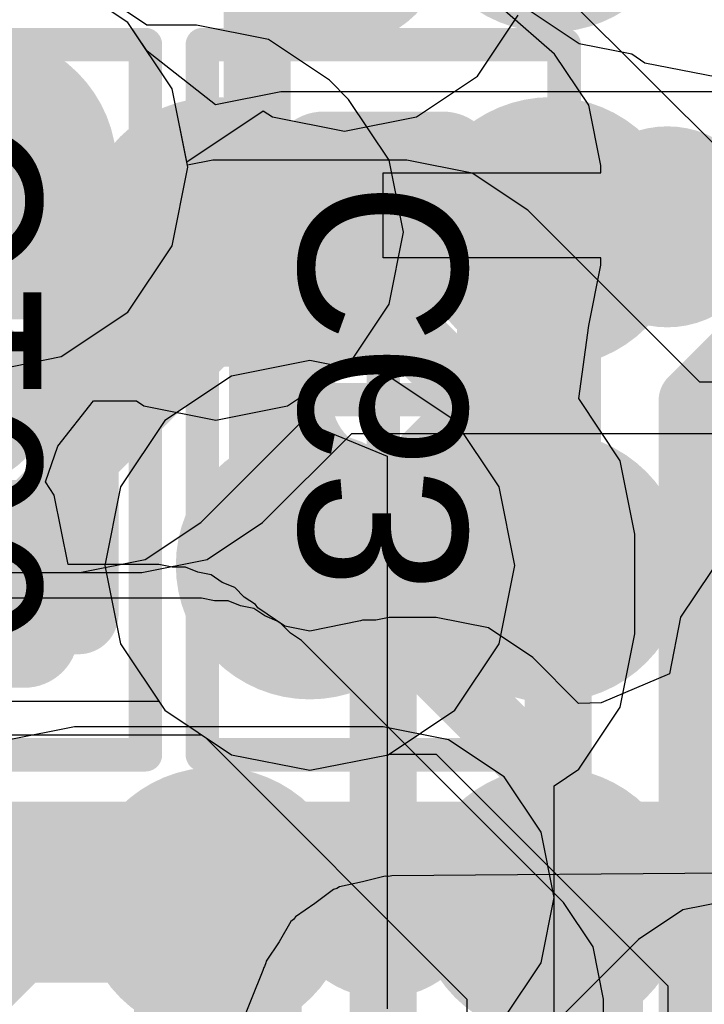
# Model space of a CAD drawing. Header units: millimetres. Extents: x -2 to 68, y -2 to 27.4.
# Tile 368 of 594: x 35.8 to 36.9, y 17.8 to 19.3. Entities that reach past the tile are written whole.
import ezdxf

# ---------------------------------------------------------------- set-up
doc = ezdxf.new("R2010")
doc.units = ezdxf.units.MM
for name, color, linetype in [('BottomLayer', 5, 'Continuous'), ('BottomPaste', 16, 'Continuous'), ('BottomSolder', 6, 'Continuous'), ('DrillGuide', 244, 'Continuous'), ('Mechanical10', 56, 'Continuous'), ('Mechanical17', 56, 'Continuous'), ('Mechanical6', 56, 'Continuous'), ('MidLayer1', 16, 'Continuous'), ('MidLayer2', 76, 'Continuous'), ('MidLayer3', 90, 'Continuous'), ('MidLayer4', 156, 'Continuous'), ('MidLayer5', 130, 'Continuous'), ('MidLayer6', 216, 'Continuous'), ('MidLayer7', 6, 'Continuous'), ('MidLayer8', 54, 'Continuous'), ('MultiLayer', 9, 'Continuous'), ('TopLayer', 1, 'Continuous'), ('TopPaste', 8, 'Continuous'), ('TopSolder', 216, 'Continuous'), ('ViaHoleLayer', 16, 'Continuous')]:
    doc.layers.add(name, color=color, linetype=linetype)

# ---------------------------------------------------------------- blocks, each defined once
blk = doc.blocks.new('BGA486C50P27X27_1400X1400X125_227')
at = {"layer": 'TopLayer', "const_width": 0.0999998}
for points in [[(2.45000018, 0, 1), (2.54999998, 0, 1)], [(3.45000072, 0, 1), (3.55000052, 0, 1)], [(2.45000018, -0.499999, 1), (2.54999998, -0.499999, 1)], [(2.94999918, -0.499999, 1), (3.04999898, -0.499999, 1)], [(3.45000072, -0.499999, 1), (3.55000052, -0.499999, 1)]]:
    blk.add_lwpolyline(points, format="xyb", close=True, dxfattribs=at)
at = {"layer": 'TopPaste', "const_width": 0.0999998}
for points in [[(2.45000018, 0, 1), (2.54999998, 0, 1)], [(3.45000072, 0, 1), (3.55000052, 0, 1)], [(2.45000018, -0.499999, 1), (2.54999998, -0.499999, 1)], [(2.94999918, -0.499999, 1), (3.04999898, -0.499999, 1)], [(3.45000072, -0.499999, 1), (3.55000052, -0.499999, 1)]]:
    blk.add_lwpolyline(points, format="xyb", close=True, dxfattribs=at)
at = {"layer": 'TopSolder', "const_width": 0.2015998}
for points in [[(2.39920018, 0, 1), (2.60079998, 0, 1)], [(3.39920072, 0, 1), (3.60080052, 0, 1)], [(2.39920018, -0.499999, 1), (2.60079998, -0.499999, 1)], [(2.89919918, -0.499999, 1), (3.10079898, -0.499999, 1)], [(3.39920072, -0.499999, 1), (3.60080052, -0.499999, 1)], [(3.89919972, -0.499999, 1), (4.10079952, -0.499999, 1)]]:
    blk.add_lwpolyline(points, format="xyb", close=True, dxfattribs=at)
blk = doc.blocks.new('CAP_0201_B_369')
at = {"layer": 'BottomLayer', "const_width": 0.08059928}
for points in [[(-0.3896995, 0.08940038, 1), (-0.30910022, 0.08940038, 1)], [(-0.24090122, 0.08940038, 1), (-0.16030194, 0.08940038, 1)], [(0.16030194, 0.08940038, 1), (0.24090122, 0.08940038, 1)], [(0.30910022, 0.08940038, 1), (0.3896995, 0.08940038, 1)], [(-0.3896995, -0.08940038, 1), (-0.30910022, -0.08940038, 1)], [(-0.24090122, -0.08940038, 1), (-0.16030194, -0.08940038, 1)], [(0.16030194, -0.08940038, 1), (0.24090122, -0.08940038, 1)], [(0.30910022, -0.08940038, 1), (0.3896995, -0.08940038, 1)]]:
    blk.add_lwpolyline(points, format="xyb", close=True, dxfattribs=at)
at = {"layer": 'BottomLayer'}
for points in [[(-0.20060158, 0.16999966), (-0.34939986, 0.16999966), (-0.20060158, -0.16999966), (-0.34939986, -0.16999966)], [(0.20060158, -0.16999966), (0.34939986, -0.16999966), (0.20060158, 0.16999966), (0.34939986, 0.16999966)], [(-0.1200023, 0.08940038), (-0.4299991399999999, 0.08940038), (-0.1200023, -0.08940038), (-0.4299991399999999, -0.08940038)], [(0.1200023, -0.08940038), (0.4299991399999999, -0.08940038), (0.1200023, 0.08940038), (0.4299991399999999, 0.08940038)]]:
    blk.add_solid(points, dxfattribs=at)
at = {"layer": 'BottomPaste', "const_width": 0.08059928}
for points in [[(-0.3896995, 0.08940038, 1), (-0.30910022, 0.08940038, 1)], [(-0.24090122, 0.08940038, 1), (-0.16030194, 0.08940038, 1)], [(0.16030194, 0.08940038, 1), (0.24090122, 0.08940038, 1)], [(0.30910022, 0.08940038, 1), (0.3896995, 0.08940038, 1)], [(-0.3896995, -0.08940038, 1), (-0.30910022, -0.08940038, 1)], [(-0.24090122, -0.08940038, 1), (-0.16030194, -0.08940038, 1)], [(0.16030194, -0.08940038, 1), (0.24090122, -0.08940038, 1)], [(0.30910022, -0.08940038, 1), (0.3896995, -0.08940038, 1)]]:
    blk.add_lwpolyline(points, format="xyb", close=True, dxfattribs=at)
at = {"layer": 'BottomPaste'}
for points in [[(-0.20060158, 0.16999966), (-0.34939986, 0.16999966), (-0.20060158, -0.16999966), (-0.34939986, -0.16999966)], [(0.20060158, -0.16999966), (0.34939986, -0.16999966), (0.20060158, 0.16999966), (0.34939986, 0.16999966)], [(-0.1200023, 0.08940038), (-0.4299991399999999, 0.08940038), (-0.1200023, -0.08940038), (-0.4299991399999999, -0.08940038)], [(0.1200023, -0.08940038), (0.4299991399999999, -0.08940038), (0.1200023, 0.08940038), (0.4299991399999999, 0.08940038)]]:
    blk.add_solid(points, dxfattribs=at)
at = {"layer": 'BottomSolder', "const_width": 0.08059928}
for points in [[(-0.3896995, 0.08940038, 1), (-0.30910022, 0.08940038, 1)], [(-0.24090122, 0.08940038, 1), (-0.16030194, 0.08940038, 1)], [(0.16030194, 0.08940038, 1), (0.24090122, 0.08940038, 1)], [(0.30910022, 0.08940038, 1), (0.3896995, 0.08940038, 1)], [(-0.3896995, -0.08940038, 1), (-0.30910022, -0.08940038, 1)], [(-0.24090122, -0.08940038, 1), (-0.16030194, -0.08940038, 1)], [(0.16030194, -0.08940038, 1), (0.24090122, -0.08940038, 1)], [(0.30910022, -0.08940038, 1), (0.3896995, -0.08940038, 1)]]:
    blk.add_lwpolyline(points, format="xyb", close=True, dxfattribs=at)
at = {"layer": 'BottomSolder'}
for points in [[(-0.20060158, 0.16999966), (-0.34939986, 0.16999966), (-0.20060158, -0.16999966), (-0.34939986, -0.16999966)], [(0.20060158, -0.16999966), (0.34939986, -0.16999966), (0.20060158, 0.16999966), (0.34939986, 0.16999966)], [(-0.1200023, 0.08940038), (-0.4299991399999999, 0.08940038), (-0.1200023, -0.08940038), (-0.4299991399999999, -0.08940038)], [(0.1200023, -0.08940038), (0.4299991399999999, -0.08940038), (0.1200023, 0.08940038), (0.4299991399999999, 0.08940038)]]:
    blk.add_solid(points, dxfattribs=at)
at = {"layer": 'Mechanical10', "const_width": 0.11999976}
for points in [[(0.31999936, 0.16999966), (-0.31999936, 0.16999966)], [(-0.31999936, -0.16999966), (-0.31999936, 0.16999966)], [(0.31999936, -0.16999966), (0.31999936, 0.16999966)], [(0.31999936, -0.16999966), (-0.31999936, -0.16999966)]]:
    blk.add_lwpolyline(points, dxfattribs=at)
at = {"layer": 'Mechanical10', "const_width": 0.05999988}
for points in [[(-0.3499993, 0.16999966, 1), (-0.28999942, 0.16999966, 1)], [(-0.3499993, 0.16999966, 1), (-0.28999942, 0.16999966, 1)], [(0.28999942, 0.16999966, 1), (0.3499993, 0.16999966, 1)], [(0.28999942, 0.16999966, 1), (0.3499993, 0.16999966, 1)], [(-0.3499993, -0.16999966, 1), (-0.28999942, -0.16999966, 1)], [(-0.3499993, -0.16999966, 1), (-0.28999942, -0.16999966, 1)], [(0.28999942, -0.16999966, 1), (0.3499993, -0.16999966, 1)], [(0.28999942, -0.16999966, 1), (0.3499993, -0.16999966, 1)]]:
    blk.add_lwpolyline(points, format="xyb", close=True, dxfattribs=at)
at = {"layer": 'Mechanical6', "const_width": 0.0499999}
for points in [[(0.5299989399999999, 0.26999946), (-0.5299989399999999, 0.26999946)], [(-0.5299989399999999, -0.26999946), (-0.5299989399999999, 0.26999946)], [(0.5299989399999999, -0.26999946), (0.5299989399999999, 0.26999946)], [(0, -0.135001), (0, 0.135001)], [(0.135001, 0), (-0.135001, 0)], [(0.5299989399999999, -0.26999946), (-0.5299989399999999, -0.26999946)]]:
    blk.add_lwpolyline(points, dxfattribs=at)
at = {"layer": 'Mechanical6'}
for points, const_width in [([(-0.54249828, 0.26999946, 1), (-0.5174996, 0.26999946, 1)], 0.02499868), ([(-0.54249828, 0.26999946, 1), (-0.5174996, 0.26999946, 1)], 0.02499868), ([(0.5174996, 0.26999946, 1), (0.54249828, 0.26999946, 1)], 0.02499868), ([(0.5174996, 0.26999946, 1), (0.54249828, 0.26999946, 1)], 0.02499868), ([(-0.01249934, 0.135001, 1), (0.01249934, 0.135001, 1)], 0.02499868), ([(0.10130028, 0, 1), (-0.10130028, 0, 1)], 0.0499999), ([(-0.14750034, 0, 1), (-0.12250166, 0, 1)], 0.02499868), ([(-0.11379962, 0, 1), (-0.08880094, 0, 1)], 0.02499868), ([(0.08880094, 0, 1), (0.11379962, 0, 1)], 0.02499868), ([(0.12250166, 0, 1), (0.14750034, 0, 1)], 0.02499868), ([(-0.01249934, -0.135001, 1), (0.01249934, -0.135001, 1)], 0.02499868), ([(-0.54249828, -0.26999946, 1), (-0.5174996, -0.26999946, 1)], 0.02499868), ([(-0.54249828, -0.26999946, 1), (-0.5174996, -0.26999946, 1)], 0.02499868), ([(0.5174996, -0.26999946, 1), (0.54249828, -0.26999946, 1)], 0.02499868), ([(0.5174996, -0.26999946, 1), (0.54249828, -0.26999946, 1)], 0.02499868)]:
    blk.add_lwpolyline(points, format="xyb", close=True, dxfattribs=dict(at, const_width=const_width))
blk = doc.blocks.new('CAP_0201_B_394')
at = {"layer": 'BottomLayer', "const_width": 0.08059928}
for points in [[(-0.3896995, 0.08940038, 1), (-0.30910022, 0.08940038, 1)], [(-0.24090122, 0.08940038, 1), (-0.16030194, 0.08940038, 1)], [(0.16030194, 0.08940038, 1), (0.24090122, 0.08940038, 1)], [(0.30910022, 0.08940038, 1), (0.3896995, 0.08940038, 1)], [(-0.3896995, -0.08940038, 1), (-0.30910022, -0.08940038, 1)], [(-0.24090122, -0.08940038, 1), (-0.16030194, -0.08940038, 1)], [(0.16030194, -0.08940038, 1), (0.24090122, -0.08940038, 1)], [(0.30910022, -0.08940038, 1), (0.3896995, -0.08940038, 1)]]:
    blk.add_lwpolyline(points, format="xyb", close=True, dxfattribs=at)
at = {"layer": 'BottomLayer'}
for points in [[(-0.20060158, 0.16999966), (-0.34939986, 0.16999966), (-0.20060158, -0.16999966), (-0.34939986, -0.16999966)], [(0.20060158, -0.16999966), (0.34939986, -0.16999966), (0.20060158, 0.16999966), (0.34939986, 0.16999966)], [(-0.1200023, 0.08940038), (-0.4299991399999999, 0.08940038), (-0.1200023, -0.08940038), (-0.4299991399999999, -0.08940038)], [(0.1200023, -0.08940038), (0.4299991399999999, -0.08940038), (0.1200023, 0.08940038), (0.4299991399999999, 0.08940038)]]:
    blk.add_solid(points, dxfattribs=at)
at = {"layer": 'BottomPaste', "const_width": 0.08059928}
for points in [[(-0.3896995, 0.08940038, 1), (-0.30910022, 0.08940038, 1)], [(-0.24090122, 0.08940038, 1), (-0.16030194, 0.08940038, 1)], [(0.16030194, 0.08940038, 1), (0.24090122, 0.08940038, 1)], [(0.30910022, 0.08940038, 1), (0.3896995, 0.08940038, 1)], [(-0.3896995, -0.08940038, 1), (-0.30910022, -0.08940038, 1)], [(-0.24090122, -0.08940038, 1), (-0.16030194, -0.08940038, 1)], [(0.16030194, -0.08940038, 1), (0.24090122, -0.08940038, 1)], [(0.30910022, -0.08940038, 1), (0.3896995, -0.08940038, 1)]]:
    blk.add_lwpolyline(points, format="xyb", close=True, dxfattribs=at)
at = {"layer": 'BottomPaste'}
for points in [[(-0.20060158, 0.16999966), (-0.34939986, 0.16999966), (-0.20060158, -0.16999966), (-0.34939986, -0.16999966)], [(0.20060158, -0.16999966), (0.34939986, -0.16999966), (0.20060158, 0.16999966), (0.34939986, 0.16999966)], [(-0.1200023, 0.08940038), (-0.4299991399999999, 0.08940038), (-0.1200023, -0.08940038), (-0.4299991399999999, -0.08940038)], [(0.1200023, -0.08940038), (0.4299991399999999, -0.08940038), (0.1200023, 0.08940038), (0.4299991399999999, 0.08940038)]]:
    blk.add_solid(points, dxfattribs=at)
at = {"layer": 'BottomSolder', "const_width": 0.08059928}
for points in [[(-0.3896995, 0.08940038, 1), (-0.30910022, 0.08940038, 1)], [(-0.24090122, 0.08940038, 1), (-0.16030194, 0.08940038, 1)], [(0.16030194, 0.08940038, 1), (0.24090122, 0.08940038, 1)], [(0.30910022, 0.08940038, 1), (0.3896995, 0.08940038, 1)], [(-0.3896995, -0.08940038, 1), (-0.30910022, -0.08940038, 1)], [(-0.24090122, -0.08940038, 1), (-0.16030194, -0.08940038, 1)], [(0.16030194, -0.08940038, 1), (0.24090122, -0.08940038, 1)], [(0.30910022, -0.08940038, 1), (0.3896995, -0.08940038, 1)]]:
    blk.add_lwpolyline(points, format="xyb", close=True, dxfattribs=at)
at = {"layer": 'BottomSolder'}
for points in [[(-0.20060158, 0.16999966), (-0.34939986, 0.16999966), (-0.20060158, -0.16999966), (-0.34939986, -0.16999966)], [(0.20060158, -0.16999966), (0.34939986, -0.16999966), (0.20060158, 0.16999966), (0.34939986, 0.16999966)], [(-0.1200023, 0.08940038), (-0.4299991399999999, 0.08940038), (-0.1200023, -0.08940038), (-0.4299991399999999, -0.08940038)], [(0.1200023, -0.08940038), (0.4299991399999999, -0.08940038), (0.1200023, 0.08940038), (0.4299991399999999, 0.08940038)]]:
    blk.add_solid(points, dxfattribs=at)
at = {"layer": 'Mechanical10', "const_width": 0.11999976}
for points in [[(0.31999936, 0.16999966), (-0.31999936, 0.16999966)], [(-0.31999936, -0.16999966), (-0.31999936, 0.16999966)], [(0.31999936, -0.16999966), (0.31999936, 0.16999966)], [(0.31999936, -0.16999966), (-0.31999936, -0.16999966)]]:
    blk.add_lwpolyline(points, dxfattribs=at)
at = {"layer": 'Mechanical10', "const_width": 0.05999988}
for points in [[(-0.3499993, 0.16999966, 1), (-0.28999942, 0.16999966, 1)], [(-0.3499993, 0.16999966, 1), (-0.28999942, 0.16999966, 1)], [(0.28999942, 0.16999966, 1), (0.3499993, 0.16999966, 1)], [(0.28999942, 0.16999966, 1), (0.3499993, 0.16999966, 1)], [(-0.3499993, -0.16999966, 1), (-0.28999942, -0.16999966, 1)], [(-0.3499993, -0.16999966, 1), (-0.28999942, -0.16999966, 1)], [(0.28999942, -0.16999966, 1), (0.3499993, -0.16999966, 1)], [(0.28999942, -0.16999966, 1), (0.3499993, -0.16999966, 1)]]:
    blk.add_lwpolyline(points, format="xyb", close=True, dxfattribs=at)
at = {"layer": 'Mechanical6', "const_width": 0.0499999}
for points in [[(0.5299989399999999, 0.26999946), (-0.5299989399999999, 0.26999946)], [(-0.5299989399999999, -0.26999946), (-0.5299989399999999, 0.26999946)], [(0.5299989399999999, -0.26999946), (0.5299989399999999, 0.26999946)], [(0, -0.135001), (0, 0.135001)], [(0.135001, 0), (-0.135001, 0)], [(0.5299989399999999, -0.26999946), (-0.5299989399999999, -0.26999946)]]:
    blk.add_lwpolyline(points, dxfattribs=at)
at = {"layer": 'Mechanical6'}
for points, const_width in [([(-0.54249828, 0.26999946, 1), (-0.5174996, 0.26999946, 1)], 0.02499868), ([(-0.54249828, 0.26999946, 1), (-0.5174996, 0.26999946, 1)], 0.02499868), ([(0.5174996, 0.26999946, 1), (0.54249828, 0.26999946, 1)], 0.02499868), ([(0.5174996, 0.26999946, 1), (0.54249828, 0.26999946, 1)], 0.02499868), ([(-0.01249934, 0.135001, 1), (0.01249934, 0.135001, 1)], 0.02499868), ([(0.10130028, 0, 1), (-0.10130028, 0, 1)], 0.0499999), ([(-0.14750034, 0, 1), (-0.12250166, 0, 1)], 0.02499868), ([(-0.11379962, 0, 1), (-0.08880094, 0, 1)], 0.02499868), ([(0.08880094, 0, 1), (0.11379962, 0, 1)], 0.02499868), ([(0.12250166, 0, 1), (0.14750034, 0, 1)], 0.02499868), ([(-0.01249934, -0.135001, 1), (0.01249934, -0.135001, 1)], 0.02499868), ([(-0.54249828, -0.26999946, 1), (-0.5174996, -0.26999946, 1)], 0.02499868), ([(-0.54249828, -0.26999946, 1), (-0.5174996, -0.26999946, 1)], 0.02499868), ([(0.5174996, -0.26999946, 1), (0.54249828, -0.26999946, 1)], 0.02499868), ([(0.5174996, -0.26999946, 1), (0.54249828, -0.26999946, 1)], 0.02499868)]:
    blk.add_lwpolyline(points, format="xyb", close=True, dxfattribs=dict(at, const_width=const_width))

msp = doc.modelspace()

# ---------------------------------------------------------------- linework, layer by layer
at = {"layer": 'BottomLayer'}
for p, q in [((36.63065318, 19.26565108), (36.55647502, 19.33015946)), ((36.63065318, 19.26565108), (36.55647502, 19.33015946)), ((36.68162082, 19.18937234), (36.63065318, 19.26565108)), ((36.68162082, 19.18937234), (36.63065318, 19.26565108)), ((36.69951766, 19.09939792), (36.68162082, 19.18937234)), ((36.69951766, 19.09939792), (36.68162082, 19.18937234)), ((36.69951766, 19.08849878), (36.69951766, 19.09939792)), ((36.69951766, 19.08849878), (36.69951766, 19.09939792)), ((36.37499964, 18.96149878), (36.37499964, 19.08849878)), ((36.37499964, 19.08849878), (36.69951766, 19.08849878)), ((36.37499964, 18.96149878), (36.37499964, 19.08849878)), ((36.37499964, 19.08849878), (36.69951766, 19.08849878)), ((36.69951766, 18.96149878), (36.37499964, 18.96149878)), ((36.69951766, 18.96149878), (36.37499964, 18.96149878)), ((36.69951766, 18.95059964), (36.69951766, 18.96149878)), ((36.69951766, 18.95059964), (36.69951766, 18.96149878)), ((36.68162082, 18.86062776), (36.69951766, 18.95059964)), ((36.68162082, 18.86062776), (36.69951766, 18.95059964)), ((36.66670086, 18.75169478), (36.68162082, 18.86062776)), ((36.66670086, 18.75169478), (36.68162082, 18.86062776)), ((36.72871749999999, 18.65888064), (36.66670086, 18.75169478)), ((36.72871749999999, 18.65888064), (36.66670086, 18.75169478)), ((36.75049546, 18.54939648), (36.72871749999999, 18.65888064)), ((36.75049546, 18.54939648), (36.72871749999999, 18.65888064)), ((36.75049546, 18.4005982), (36.75049546, 18.54939648)), ((36.75049546, 18.4005982), (36.75049546, 18.54939648)), ((36.72871749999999, 18.29111404), (36.75049546, 18.4005982)), ((36.72871749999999, 18.29111404), (36.75049546, 18.4005982)), ((36.66670086, 18.19829736), (36.72871749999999, 18.29111404)), ((36.66670086, 18.19829736), (36.72871749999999, 18.29111404)), ((36.62989626, 18.17370508), (36.66670086, 18.19829736)), ((36.62989626, 18.17370508), (36.66670086, 18.19829736)), ((36.62989626, 17.82628896), (36.62989626, 18.17370508)), ((36.62989626, 17.82628896), (36.62989626, 18.17370508))]:
    msp.add_line(p, q, dxfattribs=at)
for points, const_width in [([(36.24220844, 19.43098476, 1), (36.3922056, 19.43098476, 1)], 0.1499997), ([(36.72400072, 19.0080011, 1), (36.87399788, 19.0080011, 1)], 0.1499997), ([(36.35000096, 19.02499878, 1), (36.39999832, 19.02499878, 1)], 0.0499999), ([(36.35000096, 19.02499878, 1), (36.39999832, 19.02499878, 1)], 0.0499999), ([(36.75700294, 19.02499878, 1), (36.8070003, 19.02499878, 1)], 0.0499999), ([(36.75700294, 19.02499878, 1), (36.8070003, 19.02499878, 1)], 0.0499999), ([(36.77400062, 19.0080011, 1), (36.82399798, 19.0080011, 1)], 0.0499999), ([(36.35000096, 18.47499734, 1), (36.39999832, 18.47499734, 1)], 0.0499999), ([(36.30000106, 18.0069998, 1), (36.44999822, 18.0069998, 1)], 0.1499997), ([(36.35000096, 18.0069998, 1), (36.39999832, 18.0069998, 1)], 0.0499999), ([(36.35000096, 18.0069998, 1), (36.39999832, 18.0069998, 1)], 0.0499999)]:
    msp.add_lwpolyline(points, format="xyb", close=True, dxfattribs=dict(at, const_width=const_width))
at = {"layer": 'BottomLayer', "const_width": 0.0999998}
for points in [[(35.74999962, 19.02499878), (36.37499964, 19.02499878)], [(36.37499964, 19.02499878), (36.78200162, 19.02499878)], [(36.78200162, 19.02499878), (36.7989993, 19.0080011)], [(36.37499964, 18.0069998), (36.37499964, 18.47499734)], [(36.37499964, 17.5249967), (36.37499964, 18.0069998)]]:
    msp.add_lwpolyline(points, dxfattribs=at)
at = {"layer": 'DrillGuide'}
for points, const_width in [([(35.72734028, 19.09683506, 1), (35.82734008, 19.09683506, 1)], 0.0999998), ([(36.09999892, 18.99999756, 1), (36.14999628, 18.99999756, 1)], 0.0499999), ([(36.77400062, 19.0080011, 1), (36.82399798, 19.0080011, 1)], 0.0499999), ([(36.21538604, 18.50267318, 1), (36.31538584, 18.50267318, 1)], 0.0999998), ([(36.59999792, 18.49999602, 1), (36.64999528, 18.49999602, 1)], 0.0499999), ([(36.09999892, 17.99999702, 1), (36.14999628, 17.99999702, 1)], 0.0499999), ([(36.35000096, 18.0069998, 1), (36.39999832, 18.0069998, 1)], 0.0499999), ([(36.59999792, 17.99999702, 1), (36.64999528, 17.99999702, 1)], 0.0499999)]:
    msp.add_lwpolyline(points, format="xyb", close=True, dxfattribs=dict(at, const_width=const_width))
at = {"layer": 'MidLayer1'}
for p, q in [((36.02232064, 19.30908254), (35.95228776, 19.35587696)), ((36.57644196, 19.3424683), (36.66740444, 19.28168864)), ((36.09629814, 19.30908254), (36.02232064, 19.30908254)), ((36.2035979, 19.28773892), (36.09629814, 19.30908254)), ((36.29456038, 19.22695926), (36.2035979, 19.28773892)), ((36.66740444, 19.28168864), (36.74580662, 19.26609304)), ((36.74580662, 19.26609304), (36.76541796, 19.25298918)), ((36.76541796, 19.25298918), (36.87271518, 19.23164556)), ((36.32325984, 19.1982598), (36.29456038, 19.22695926)), ((36.3840395, 19.10729478), (36.32325984, 19.1982598)), ((36.40538312, 18.99999756), (36.3840395, 19.10729478)), ((36.3840395, 18.89270034), (36.40538312, 18.99999756)), ((36.32325984, 18.80173532), (36.3840395, 18.89270034)), ((36.23229482, 18.74095566), (36.32325984, 18.80173532)), ((35.88948372, 18.68085926), (35.94255702, 18.7483115)), ((35.94255702, 18.7483115), (36.00669202, 18.7483115)), ((36.00669202, 18.7483115), (36.01770038, 18.74095566)), ((36.01770038, 18.74095566), (36.1249976, 18.71961204)), ((36.1249976, 18.71961204), (36.23229482, 18.74095566)), ((35.87069534, 18.62726272), (35.88948372, 18.68085926)), ((35.88403796, 18.60729324), (35.87069534, 18.62726272)), ((35.9046018, 18.50391778), (35.88403796, 18.60729324)), ((36.89068822, 18.53312016), (36.81885702, 18.42561974)), ((36.04000158, 18.50391778), (35.9046018, 18.50391778)), ((36.05970181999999, 18.49999856), (36.04000158, 18.50391778)), ((36.07979576, 18.49999856), (36.05970181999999, 18.49999856)), ((36.09834792, 18.49231252), (36.07979576, 18.49999856)), ((36.118038, 18.48839584), (36.09834792, 18.49231252)), ((36.13474612, 18.47723254), (36.118038, 18.48839584)), ((36.15330336, 18.46954396), (36.13474612, 18.47723254)), ((36.16749434, 18.45535044), (36.15330336, 18.46954396)), ((36.18419484, 18.44419222), (36.16749434, 18.45535044)), ((36.18760352, 18.43908936), (36.18419484, 18.44419222)), ((36.22789808, 18.41216536), (36.18760352, 18.43908936)), ((36.34114398, 18.41978028), (36.26538593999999, 18.40471046)), ((36.34398624, 18.4209563), (36.34114398, 18.41978028)), ((36.3640624, 18.42095376), (36.34398624, 18.4209563)), ((36.38373978, 18.4248679), (36.3640624, 18.42095376)), ((36.45405206, 18.4248679), (36.38373978, 18.4248679)), ((36.53208848, 18.40934596), (36.45405206, 18.4248679)), ((36.81885702, 18.42561974), (36.80201936, 18.34097424)), ((36.26538593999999, 18.40471046), (36.22789808, 18.41216536)), ((36.59824532, 18.36514234), (36.53208848, 18.40934596)), ((36.66663228, 18.29675538), (36.59824532, 18.36514234)), ((36.80201936, 18.34097424), (36.70023394, 18.29730148)), ((35.82066242, 18.29999896), (36.04000158, 18.29999896)), ((36.04000158, 18.29999896), (36.04909731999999, 18.28638456)), ((36.70023394, 18.29730148), (36.66663228, 18.29675538)), ((36.04909731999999, 18.28638456), (36.14833257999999, 18.2200804)), ((36.14833257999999, 18.2200804), (36.26538593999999, 18.19679622)), ((36.26538593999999, 18.19679622), (36.38243929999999, 18.2200804)), ((36.38243929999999, 18.2200804), (36.38373978, 18.22094908)), ((36.38373978, 18.22094908), (36.45405206, 18.22094908)), ((36.45405206, 18.22094908), (36.80000006, 17.87500108)), ((36.80000006, 17.87500108), (36.80000006, 17.71931178))]:
    msp.add_line(p, q, dxfattribs=at)
for points, const_width in [([(35.67734038, 19.09683506, 1), (35.87733998, 19.09683506, 1)], 0.1999996), ([(35.73983962, 19.09683506, 1), (35.81484073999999, 19.09683506, 1)], 0.07499858), ([(35.80748744, 19.09683506, 1), (35.88248856, 19.09683506, 1)], 0.07499858), ([(35.80748744, 19.09683506, 1), (35.88248856, 19.09683506, 1)], 0.07499858), ([(36.04999902, 18.99999756, 1), (36.19999618, 18.99999756, 1)], 0.1499997), ([(35.87562548, 19.02869702, 1), (35.9506266, 19.02869702, 1)], 0.07499858), ([(35.87562548, 19.02869702, 1), (35.9506266, 19.02869702, 1)], 0.07499858), ([(36.05879758, 19.02869702, 1), (36.1337987, 19.02869702, 1)], 0.07499858), ([(36.05879758, 19.02869702, 1), (36.1337987, 19.02869702, 1)], 0.07499858), ([(36.08749704, 18.99999756, 1), (36.16249816, 18.99999756, 1)], 0.07499858), ([(36.16538614, 18.50267318, 1), (36.36538574, 18.50267318, 1)], 0.1999996), ([(36.54999802, 18.49999602, 1), (36.69999518, 18.49999602, 1)], 0.1499997), ([(36.22788538, 18.50267318, 1), (36.3028865, 18.50267318, 1)], 0.07499858), ([(36.22922396, 18.5013346, 1), (36.30422507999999, 18.5013346, 1)], 0.07499858), ([(36.22922396, 18.5013346, 1), (36.30422507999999, 18.5013346, 1)], 0.07499858), ([(36.58615746, 18.5013346, 1), (36.66115858, 18.5013346, 1)], 0.07499858), ([(36.58615746, 18.5013346, 1), (36.66115858, 18.5013346, 1)], 0.07499858), ([(36.58749604, 18.49999602, 1), (36.66249716, 18.49999602, 1)], 0.07499858), ([(36.04999902, 17.99999702, 1), (36.19999618, 17.99999702, 1)], 0.1499997), ([(36.54999802, 17.99999702, 1), (36.69999518, 17.99999702, 1)], 0.1499997), ([(36.06550064, 18.00477222, 1), (36.19049912, 18.00477222, 1)], 0.12499848), ([(36.06550064, 18.00477222, 1), (36.19049912, 18.00477222, 1)], 0.12499848)]:
    msp.add_lwpolyline(points, format="xyb", close=True, dxfattribs=dict(at, const_width=const_width))
for points, const_width in [([(35.77734018, 19.09683506), (35.84498799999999, 19.09683506)], 0.1499997), ([(35.84498799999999, 19.09683506), (35.91312603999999, 19.02869702)], 0.1499997), ([(35.91312603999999, 19.02869702), (36.09629814, 19.02869702)], 0.1499997), ([(36.09629814, 19.02869702), (36.1249976, 18.99999756)], 0.1499997), ([(36.26538593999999, 18.50267318), (36.26672452, 18.5013346)], 0.1499997), ([(36.26672452, 18.5013346), (36.62365802, 18.5013346)], 0.1499997), ([(36.62365802, 18.5013346), (36.6249966, 18.49999602)], 0.1499997), ([(35.6315137, 18.00477222), (36.12799988, 18.00477222)], 0.2499995), ([(36.12799988, 17.49043238), (36.12799988, 18.00477222)], 0.2499995)]:
    msp.add_lwpolyline(points, dxfattribs=dict(at, const_width=const_width))
at = {"layer": 'MidLayer2'}
for p, q in [((35.9936288, 19.31312368), (35.89439354, 19.37942784)), ((36.05993296, 19.21388842), (35.9936288, 19.31312368)), ((36.08321714, 19.09683506), (36.05993296, 19.21388842)), ((36.05993296, 18.9797817), (36.08321714, 19.09683506)), ((35.9936288, 18.88054644), (36.05993296, 18.9797817)), ((35.89439354, 18.81424228), (35.9936288, 18.88054644)), ((35.77734018, 18.7909581), (35.89439354, 18.81424228)), ((36.10355492, 18.45391788), (35.50245376, 18.45391788)), ((36.12325516, 18.44999866), (36.10355492, 18.45391788)), ((36.14334401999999, 18.44999866), (36.12325516, 18.44999866)), ((36.16189618, 18.44231262), (36.14334401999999, 18.44999866)), ((36.18159134, 18.43839594), (36.16189618, 18.44231262)), ((36.19829184, 18.42723772), (36.18159134, 18.43839594)), ((36.21685162, 18.41954914), (36.19829184, 18.42723772)), ((36.22231516, 18.41589662), (36.21685162, 18.41954914)), ((36.23650868, 18.40170056), (36.22231516, 18.41589662)), ((36.25321426, 18.3905398), (36.23650868, 18.40170056)), ((36.64418629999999, 17.99956522), (36.25321426, 18.3905398)), ((35.25467676, 18.24999906), (36.10355492, 18.24999906)), ((36.10355492, 18.24999906), (36.109021, 18.24634654)), ((36.109021, 18.24634654), (36.50000066, 17.85536688)), ((36.64419392, 17.99956014), (36.64418629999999, 17.99956522)), ((36.68839754, 17.9334033), (36.64419392, 17.99956014)), ((36.70391948, 17.85536688), (36.68839754, 17.9334033)), ((36.50000066, 17.85536688), (36.49999811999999, 15.59998912)), ((36.70391948, 17.4332392), (36.70391948, 17.85536688))]:
    msp.add_line(p, q, dxfattribs=at)
at = {"layer": 'MidLayer2', "const_width": 0.1999996}
for points in [[(35.67734038, 19.09683506, 1), (35.87733998, 19.09683506, 1)], [(36.16538614, 18.50267318, 1), (36.36538574, 18.50267318, 1)]]:
    msp.add_lwpolyline(points, format="xyb", close=True, dxfattribs=at)
at = {"layer": 'MidLayer3'}
for p, q in [((35.9936288, 19.31312368), (35.89439354, 19.37942784)), ((36.02039278, 19.27306534), (35.9936288, 19.31312368)), ((36.0227499, 19.26996146), (36.02039278, 19.27306534)), ((36.12476899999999, 19.19006322), (36.0227499, 19.26996146)), ((36.22231008, 19.20946628), (36.12476899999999, 19.19006322)), ((36.89354064, 19.20946628), (36.22231008, 19.20946628)), ((36.19481458, 18.56659736), (36.32789279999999, 18.69967304)), ((36.32789279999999, 18.69967304), (36.99912081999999, 18.69967304)), ((36.11212234, 18.5113422), (36.19481458, 18.56659736)), ((36.01457618, 18.49193914), (36.11212234, 18.5113422)), ((35.52233688, 18.49193914), (36.01457618, 18.49193914)), ((37.6503057, 18.0497607), (36.38764629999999, 18.03923748)), ((36.37783682, 18.03891998), (36.34396338, 18.03016968)), ((36.38276949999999, 18.03822402), (36.37783682, 18.03891998)), ((36.38764629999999, 18.03923748), (36.38276949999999, 18.03822402)), ((36.30080116, 18.01901908), (36.2728764, 17.99798534)), ((36.30562715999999, 18.02026622), (36.30080116, 18.01901908)), ((36.30974196, 18.0230653), (36.30562715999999, 18.02026622)), ((36.34396338, 18.03016968), (36.30974196, 18.0230653)), ((36.2728764, 17.99798534), (36.24395596, 17.97831304)), ((36.24122038, 17.9741449), (36.23724528, 17.97115024)), ((36.24395596, 17.97831304), (36.24122038, 17.9741449)), ((36.23724528, 17.97115024), (36.21949067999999, 17.94102838)), ((36.21949067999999, 17.94102838), (36.20030606, 17.91179044)), ((36.19684404, 17.9026058), (36.19520828, 17.89792204)), ((36.1976543, 17.90397994), (36.19684404, 17.9026058)), ((36.19985902, 17.9094384), (36.1976543, 17.90397994)), ((36.20030606, 17.91179044), (36.19985902, 17.9094384)), ((36.19520828, 17.89792204), (36.15413902, 17.79624584))]:
    msp.add_line(p, q, dxfattribs=at)
for points, const_width in [([(35.67734038, 19.09683506, 1), (35.87733998, 19.09683506, 1)], 0.1999996), ([(36.1973114, 18.95456966, 1), (36.24730876, 18.95456966, 1)], 0.0499999), ([(36.1973114, 18.95456966, 1), (36.24730876, 18.95456966, 1)], 0.0499999), ([(35.9895775, 18.74683576, 1), (36.03957485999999, 18.74683576, 1)], 0.0499999), ([(35.9895775, 18.74683576, 1), (36.03957485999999, 18.74683576, 1)], 0.0499999), ([(36.16538614, 18.50267318, 1), (36.36538574, 18.50267318, 1)], 0.1999996)]:
    msp.add_lwpolyline(points, format="xyb", close=True, dxfattribs=dict(at, const_width=const_width))
at = {"layer": 'MidLayer3', "const_width": 0.0999998}
for points in [[(36.01457618, 18.74683576), (36.22231008, 18.95456966)], [(36.22231008, 18.95456966), (36.99912081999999, 18.95456966)], [(35.52233688, 18.74683576), (36.01457618, 18.74683576)]]:
    msp.add_lwpolyline(points, dxfattribs=at)
at = {"layer": 'MidLayer4'}
for p, q in [((36.51546926, 19.23272252), (36.57624892, 19.323685)), ((36.42450677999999, 19.17194286), (36.51546926, 19.23272252)), ((36.08160678, 19.1049275), (36.19590424, 19.18130022)), ((36.19590424, 19.18130022), (36.20990726, 19.17194286)), ((36.20990726, 19.17194286), (36.31720702, 19.15059924)), ((36.31720702, 19.15059924), (36.42450677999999, 19.17194286)), ((36.05993296, 18.9797817), (36.08321714, 19.09683506)), ((36.08321714, 19.09683506), (36.08160678, 19.1049275)), ((35.9936288, 18.88054644), (36.05993296, 18.9797817)), ((35.89439354, 18.81424228), (35.9936288, 18.88054644)), ((35.77734018, 18.7909581), (35.89439354, 18.81424228)), ((35.9139998, 18.26189642), (35.81645364, 18.24249336)), ((36.37499964, 18.26189642), (35.9139998, 18.26189642)), ((36.47254325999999, 18.24249336), (36.37499964, 18.26189642)), ((36.55523804, 18.1872382), (36.47254325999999, 18.24249336)), ((36.61049319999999, 18.10454342), (36.55523804, 18.1872382)), ((36.62989626, 18.0069998), (36.61049319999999, 18.10454342)), ((36.61049319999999, 17.90945618), (36.62989626, 18.0069998)), ((36.55523804, 17.8267614), (36.61049319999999, 17.90945618))]:
    msp.add_line(p, q, dxfattribs=at)
for points, const_width in [([(36.24220844, 19.43098476, 1), (36.3922056, 19.43098476, 1)], 0.1499997), ([(35.67734038, 19.09683506, 1), (35.87733998, 19.09683506, 1)], 0.1999996), ([(36.72400072, 19.0080011, 1), (36.87399788, 19.0080011, 1)], 0.1499997), ([(36.7598579, 19.0080011, 1), (36.80985526, 19.0080011, 1)], 0.0499999), ([(36.7598579, 19.0080011, 1), (36.80985526, 19.0080011, 1)], 0.0499999), ([(36.77400062, 19.0080011, 1), (36.82399798, 19.0080011, 1)], 0.0499999), ([(36.16538614, 18.50267318, 1), (36.36538574, 18.50267318, 1)], 0.1999996), ([(36.24038726, 18.50267318, 1), (36.29038462, 18.50267318, 1)], 0.0499999), ([(36.24038726, 18.50267318, 1), (36.29038462, 18.50267318, 1)], 0.0499999), ([(36.25452998, 18.50267318, 1), (36.30452734, 18.50267318, 1)], 0.0499999), ([(36.25452998, 18.50267318, 1), (36.30452734, 18.50267318, 1)], 0.0499999), ([(36.27858886, 18.50267318, 1), (36.32858622, 18.50267318, 1)], 0.0499999), ([(36.27858886, 18.50267318, 1), (36.32858622, 18.50267318, 1)], 0.0499999), ([(36.30000106, 18.0069998, 1), (36.44999822, 18.0069998, 1)], 0.1499997), ([(36.68782604, 18.093436, 1), (36.7378234, 18.093436, 1)], 0.0499999), ([(36.68782604, 18.093436, 1), (36.7378234, 18.093436, 1)], 0.0499999), ([(35.88111696, 18.0008784, 1), (35.93111432, 18.0008784, 1)], 0.0499999), ([(35.88111696, 18.0008784, 1), (35.93111432, 18.0008784, 1)], 0.0499999), ([(35.88199834, 17.99999702, 1), (35.93199569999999, 17.99999702, 1)], 0.0499999), ([(35.88199834, 17.99999702, 1), (35.93199569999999, 17.99999702, 1)], 0.0499999), ([(35.88900112, 18.0069998, 1), (35.93899848, 18.0069998, 1)], 0.0499999), ([(35.88900112, 18.0069998, 1), (35.93899848, 18.0069998, 1)], 0.0499999), ([(36.35000096, 18.0069998, 1), (36.39999832, 18.0069998, 1)], 0.0499999)]:
    msp.add_lwpolyline(points, format="xyb", close=True, dxfattribs=dict(at, const_width=const_width))
at = {"layer": 'MidLayer4', "const_width": 0.0999998}
for points in [[(36.27952866, 18.50267318), (36.78485658, 19.0080011)], [(36.78485658, 19.0080011), (36.7989993, 19.0080011)], [(36.26538593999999, 18.50267318), (36.30358754, 18.50267318)], [(36.26538593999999, 18.50267318), (36.27952866, 18.50267318)], [(36.30358754, 18.50267318), (36.71282472, 18.093436)], [(36.71282472, 17.5832897), (36.71282472, 18.093436)], [(35.62673849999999, 17.72150126), (35.90611564, 18.0008784)], [(35.90611564, 18.0008784), (35.90699702, 17.99999702)], [(35.90699702, 17.99999702), (35.9139998, 18.0069998)], [(35.9139998, 18.0069998), (36.37499964, 18.0069998)]]:
    msp.add_lwpolyline(points, dxfattribs=at)
at = {"layer": 'MidLayer5'}
for p, q in [((36.10255161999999, 18.56659736), (36.25409056, 18.7181363)), ((36.25409056, 18.7181363), (36.38109056, 18.66553036)), ((36.38109056, 18.66553036), (36.38109056, 17.84084316)), ((36.01985938, 18.5113422), (36.10255161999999, 18.56659736)), ((35.92231321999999, 18.49193914), (36.01985938, 18.5113422)), ((35.52069858, 18.49193914), (35.92231321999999, 18.49193914))]:
    msp.add_line(p, q, dxfattribs=at)
at = {"layer": 'MidLayer5', "const_width": 0.0999998}
for points in [[(36.1867958, 19.01131834), (36.1867958, 19.45131238)], [(36.83598678, 18.74850962), (37.3596408, 19.27216364)], [(36.63598717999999, 18.83135172), (36.94969242, 19.14505696)], [(35.92231321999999, 18.74683576), (36.1867958, 19.01131834)], [(36.63598717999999, 14.0220827), (36.63598717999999, 18.83135172)], [(35.52069858, 18.74683576), (35.92231321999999, 18.74683576)], [(36.83598678, 14.16401282), (36.83598678, 18.74850962)]]:
    msp.add_lwpolyline(points, dxfattribs=at)
at = {"layer": 'MidLayer5'}
for points, const_width in [([(35.67734038, 19.09683506, 1), (35.87733998, 19.09683506, 1)], 0.1999996), ([(36.16179712, 19.01131834, 1), (36.21179447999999, 19.01131834, 1)], 0.0499999), ([(36.16179712, 19.01131834, 1), (36.21179447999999, 19.01131834, 1)], 0.0499999), ([(36.6109885, 18.83135172, 1), (36.66098586, 18.83135172, 1)], 0.0499999), ([(36.6109885, 18.83135172, 1), (36.66098586, 18.83135172, 1)], 0.0499999), ([(35.89731454, 18.74683576, 1), (35.9473119, 18.74683576, 1)], 0.0499999), ([(35.89731454, 18.74683576, 1), (35.9473119, 18.74683576, 1)], 0.0499999), ([(36.8109881, 18.74850962, 1), (36.86098545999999, 18.74850962, 1)], 0.0499999), ([(36.8109881, 18.74850962, 1), (36.86098545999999, 18.74850962, 1)], 0.0499999), ([(36.16538614, 18.50267318, 1), (36.36538574, 18.50267318, 1)], 0.1999996)]:
    msp.add_lwpolyline(points, format="xyb", close=True, dxfattribs=dict(at, const_width=const_width))
at = {"layer": 'MidLayer6'}
for p, q in [((35.9936288, 19.31312368), (35.89439354, 19.37942784)), ((36.05993296, 19.21388842), (35.9936288, 19.31312368)), ((36.0825796, 19.10004308), (36.05993296, 19.21388842)), ((36.1204129, 19.1075691), (36.0825796, 19.10004308)), ((36.41035898, 19.1075691), (36.1204129, 19.1075691)), ((36.50790514, 19.08816604), (36.41035898, 19.1075691)), ((36.59059738, 19.03291088), (36.50790514, 19.08816604)), ((36.84734312, 18.77616768), (36.59059738, 19.03291088)), ((37.15320738, 18.77616768), (36.84734312, 18.77616768))]:
    msp.add_line(p, q, dxfattribs=at)
for points, const_width in [([(35.67734038, 19.09683506, 1), (35.87733998, 19.09683506, 1)], 0.1999996), ([(36.09541421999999, 18.85267248, 1), (36.14541157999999, 18.85267248, 1)], 0.0499999), ([(36.09541421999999, 18.85267248, 1), (36.14541157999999, 18.85267248, 1)], 0.0499999), ([(36.38536029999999, 18.85267248, 1), (36.43535766, 18.85267248, 1)], 0.0499999), ([(36.38536029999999, 18.85267248, 1), (36.43535766, 18.85267248, 1)], 0.0499999), ([(36.16538614, 18.50267318, 1), (36.36538574, 18.50267318, 1)], 0.1999996), ([(36.71676172, 18.52127106, 1), (36.76675908, 18.52127106, 1)], 0.0499999), ([(36.71676172, 18.52127106, 1), (36.76675908, 18.52127106, 1)], 0.0499999)]:
    msp.add_lwpolyline(points, format="xyb", close=True, dxfattribs=dict(at, const_width=const_width))
at = {"layer": 'MidLayer6', "const_width": 0.0999998}
for points in [[(35.2911156, 18.02337518), (36.1204129, 18.85267248)], [(36.1204129, 18.85267248), (36.41035898, 18.85267248)], [(36.41035898, 18.85267248), (36.7417604, 18.52127106)], [(36.7417604, 18.52127106), (37.25878755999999, 18.52127106)], [(35.7059103, 18.09999936), (38.27672811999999, 18.09999936)]]:
    msp.add_lwpolyline(points, dxfattribs=at)
at = {"layer": 'MidLayer7'}
for p, q in [((35.9936288, 19.31312368), (35.89439354, 19.37942784)), ((36.05993296, 19.21388842), (35.9936288, 19.31312368)), ((36.08321714, 19.09683506), (36.05993296, 19.21388842)), ((36.05993296, 18.9797817), (36.08321714, 19.09683506)), ((35.9936288, 18.88054644), (36.05993296, 18.9797817)), ((35.89439354, 18.81424228), (35.9936288, 18.88054644)), ((35.77734018, 18.7909581), (35.89439354, 18.81424228)), ((36.26538593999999, 18.80855014), (36.14833257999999, 18.78526596)), ((36.38243929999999, 18.78526596), (36.26538593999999, 18.80855014)), ((36.14833257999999, 18.78526596), (36.04909731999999, 18.7189618)), ((36.48167455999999, 18.7189618), (36.38243929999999, 18.78526596)), ((36.04909731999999, 18.7189618), (35.98279316, 18.61972654)), ((36.54797872, 18.61972654), (36.48167455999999, 18.7189618)), ((35.98279316, 18.61972654), (35.95950898, 18.50267318)), ((36.5712629, 18.50267318), (36.54797872, 18.61972654)), ((35.95950898, 18.50267318), (35.98279316, 18.38561982)), ((36.54797872, 18.38561982), (36.5712629, 18.50267318)), ((35.98279316, 18.38561982), (36.04909731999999, 18.28638456)), ((36.48167455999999, 18.28638456), (36.54797872, 18.38561982)), ((36.04909731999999, 18.28638456), (36.14833257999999, 18.2200804)), ((36.38243929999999, 18.2200804), (36.48167455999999, 18.28638456)), ((36.14833257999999, 18.2200804), (36.26538593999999, 18.19679622)), ((36.26538593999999, 18.19679622), (36.38243929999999, 18.2200804)), ((36.89999986, 18.00392132), (36.82196344, 17.98839684)), ((36.82196344, 17.98839684), (36.7558066, 17.94419322)), ((36.7558066, 17.94419322), (36.50854521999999, 17.69693184))]:
    msp.add_line(p, q, dxfattribs=at)
at = {"layer": 'MidLayer7', "const_width": 0.1999996}
for points in [[(35.67734038, 19.09683506, 1), (35.87733998, 19.09683506, 1)], [(36.16538614, 18.50267318, 1), (36.36538574, 18.50267318, 1)]]:
    msp.add_lwpolyline(points, format="xyb", close=True, dxfattribs=at)
at = {"layer": 'MidLayer8'}
for p, q in [((36.64587539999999, 19.35411928), (37.4213882, 18.57860648)), ((36.26538593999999, 18.80855014), (36.14833257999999, 18.78526596)), ((36.38243929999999, 18.78526596), (36.26538593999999, 18.80855014)), ((36.14833257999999, 18.78526596), (36.04909731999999, 18.7189618)), ((36.48167455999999, 18.7189618), (36.38243929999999, 18.78526596)), ((36.04909731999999, 18.7189618), (35.98279316, 18.61972654)), ((36.54797872, 18.61972654), (36.48167455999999, 18.7189618)), ((35.98279316, 18.61972654), (35.95950898, 18.50267318)), ((36.5712629, 18.50267318), (36.54797872, 18.61972654)), ((35.95950898, 18.50267318), (35.98279316, 18.38561982)), ((36.54797872, 18.38561982), (36.5712629, 18.50267318)), ((35.98279316, 18.38561982), (36.04909731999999, 18.28638456)), ((36.48167455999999, 18.28638456), (36.54797872, 18.38561982)), ((36.04909731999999, 18.28638456), (36.14833257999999, 18.2200804)), ((36.38243929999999, 18.2200804), (36.48167455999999, 18.28638456)), ((36.14833257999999, 18.2200804), (36.26538593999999, 18.19679622)), ((36.26538593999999, 18.19679622), (36.38243929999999, 18.2200804))]:
    msp.add_line(p, q, dxfattribs=at)
at = {"layer": 'MidLayer8', "const_width": 0.1999996}
for points in [[(35.67734038, 19.09683506, 1), (35.87733998, 19.09683506, 1)], [(36.16538614, 18.50267318, 1), (36.36538574, 18.50267318, 1)]]:
    msp.add_lwpolyline(points, format="xyb", close=True, dxfattribs=at)
at = {"layer": 'MultiLayer'}
for points, const_width in [([(36.24220844, 19.43098476, 1), (36.3922056, 19.43098476, 1)], 0.1499997), ([(35.67734038, 19.09683506, 1), (35.87733998, 19.09683506, 1)], 0.1999996), ([(36.04999902, 18.99999756, 1), (36.19999618, 18.99999756, 1)], 0.1499997), ([(36.72400072, 19.0080011, 1), (36.87399788, 19.0080011, 1)], 0.1499997), ([(36.16538614, 18.50267318, 1), (36.36538574, 18.50267318, 1)], 0.1999996), ([(36.54999802, 18.49999602, 1), (36.69999518, 18.49999602, 1)], 0.1499997), ([(36.04999902, 17.99999702, 1), (36.19999618, 17.99999702, 1)], 0.1499997), ([(36.30000106, 18.0069998, 1), (36.44999822, 18.0069998, 1)], 0.1499997), ([(36.54999802, 17.99999702, 1), (36.69999518, 17.99999702, 1)], 0.1499997)]:
    msp.add_lwpolyline(points, format="xyb", close=True, dxfattribs=dict(at, const_width=const_width))
at = {"layer": 'TopLayer'}
for points, const_width in [([(36.04999902, 18.99999756, 1), (36.19999618, 18.99999756, 1)], 0.1499997), ([(36.58749604, 18.99999756, 1), (36.66249716, 18.99999756, 1)], 0.07499858), ([(36.59999792, 18.99999756, 1), (36.64999528, 18.99999756, 1)], 0.0499999), ([(36.54999802, 18.49999602, 1), (36.69999518, 18.49999602, 1)], 0.1499997), ([(36.58749604, 18.49999602, 1), (36.66249716, 18.49999602, 1)], 0.07499858), ([(36.04999902, 17.99999702, 1), (36.19999618, 17.99999702, 1)], 0.1499997), ([(36.54999802, 17.99999702, 1), (36.69999518, 17.99999702, 1)], 0.1499997), ([(36.08749704, 17.99999702, 1), (36.16249816, 17.99999702, 1)], 0.07499858), ([(36.08749704, 17.99999702, 1), (36.16249816, 17.99999702, 1)], 0.07499858), ([(36.58749604, 17.99999702, 1), (36.66249716, 17.99999702, 1)], 0.07499858), ([(36.58749604, 17.99999702, 1), (36.66249716, 17.99999702, 1)], 0.07499858)]:
    msp.add_lwpolyline(points, format="xyb", close=True, dxfattribs=dict(at, const_width=const_width))
for points, const_width in [([(36.6249966, 18.49999602), (36.6249966, 18.99999756)], 0.1499997), ([(36.6249966, 18.99999756), (38.12499613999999, 18.99999756)], 0.0999998), ([(35.62499606, 17.99999702), (36.1249976, 17.99999702)], 0.1499997), ([(36.1249976, 17.99999702), (36.6249966, 17.99999702)], 0.1499997), ([(36.6249966, 17.74999752), (36.6249966, 17.99999702)], 0.1499997)]:
    msp.add_lwpolyline(points, dxfattribs=dict(at, const_width=const_width))
at = {"layer": 'ViaHoleLayer'}
for points, const_width in [([(35.72734028, 19.09683506, 1), (35.82734008, 19.09683506, 1)], 0.0999998), ([(36.09999892, 18.99999756, 1), (36.14999628, 18.99999756, 1)], 0.0499999), ([(36.77400062, 19.0080011, 1), (36.82399798, 19.0080011, 1)], 0.0499999), ([(36.21538604, 18.50267318, 1), (36.31538584, 18.50267318, 1)], 0.0999998), ([(36.59999792, 18.49999602, 1), (36.64999528, 18.49999602, 1)], 0.0499999), ([(36.09999892, 17.99999702, 1), (36.14999628, 17.99999702, 1)], 0.0499999), ([(36.35000096, 18.0069998, 1), (36.39999832, 18.0069998, 1)], 0.0499999), ([(36.59999792, 17.99999702, 1), (36.64999528, 17.99999702, 1)], 0.0499999)]:
    msp.add_lwpolyline(points, format="xyb", close=True, dxfattribs=dict(at, const_width=const_width))

# ---------------------------------------------------------------- block references
for name, p, rotation in [('BGA486C50P27X27_1400X1400X125_227', (36.1249976, 15.49999694), 90), ('CAP_0201_B_369', (35.74999962, 18.74999806), 270), ('CAP_0201_B_394', (36.37499964, 18.74999806), 270)]:
    msp.add_blockref(name, p, dxfattribs=dict(rotation=rotation))

# ---------------------------------------------------------------- texts
at = {"layer": 'Mechanical17', "text_generation_flag": 2}
for s, p in [('C100', (35.8648, 19.177)), ('C63', (36.4998, 19.0754))]:
    msp.add_text(s, height=0.2499995, rotation=90, dxfattribs=at).set_placement(p)

doc.saveas('drawing.dxf')
